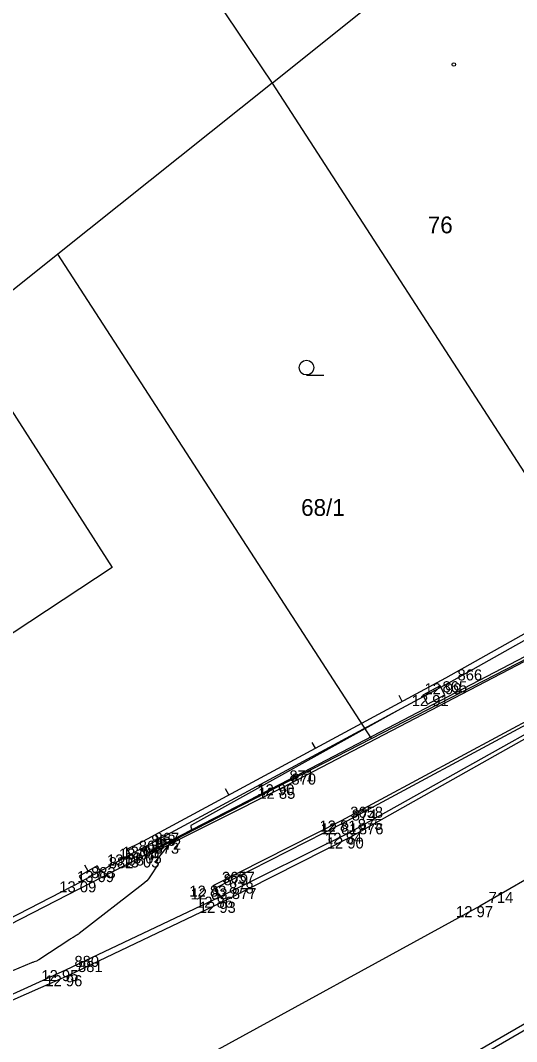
# Model space of a CAD drawing. Extents: x -703403 to -701924, y -1022520 to -1021856.
# Drawn here: x -703295.54 to -703282.96, y -1022172.79 to -1022146.91 of the extents above; entities that cross this region are included whole.
import ezdxf

# ---------------------------------------------------------------- set-up
doc = ezdxf.new("R2010")
doc.units = 0
for name, color, linetype in [('Ex_Major Contours', 7, 'Continuous'), ('Z_body', 7, 'Continuous'), ('Z_body_cisla', 7, 'Continuous'), ('Z_body_vysky_redukovane', 7, 'Continuous'), ('Z_chodnik', 7, 'Continuous'), ('Z_katastr_cisla_pozemkova', 7, 'Continuous'), ('Z_katastr_cisla_stavebni', 7, 'Continuous'), ('Z_katastr_hranice', 7, 'Continuous'), ('Z_katastr_vnitrni_kresba', 7, 'Continuous'), ('Z_katastr_znacky_budov', 7, 'Continuous'), ('Z_katastr_znacky_kultur', 7, 'Continuous'), ('Z_komunikace', 7, 'Continuous'), ('Z_komunikace_osa', 7, 'Continuous'), ('Z_obruba', 7, 'Continuous'), ('Z_pilire', 7, 'Continuous'), ('Z_ploty', 7, 'Continuous'), ('Z_ploty_znacky', 7, 'Continuous'), ('Z_vstupy', 7, 'Continuous'), ('Z_zlabek', 7, 'Continuous')]:
    doc.layers.add(name, color=color, linetype=linetype)

# ---------------------------------------------------------------- blocks, each defined once
blk = doc.blocks.new('POINT_DISPLAY')
blk.add_line((0, 0), (0, 0))
blk = doc.blocks.new('Z666')
for p, q in [((-0.25, 0.13), (-0.25, -0.13)), ((0.25, 0.13), (-0.25, 0.13)), ((0.25, -0.13), (0.25, 0.13)), ((-0.25, -0.13), (0.25, -0.13))]:
    blk.add_line(p, q)
blk = doc.blocks.new('Z210')
blk.add_line((0, 0), (0, 0.17))

msp = doc.modelspace()

# ---------------------------------------------------------------- linework, layer by layer
at = {"layer": 'Ex_Major Contours'}
msp.add_lwpolyline([(-703285.97, -1022164.4), (-703291.206, -1022167.31), (-703291.216, -1022167.318), (-703291.222, -1022167.326), (-703291.223, -1022167.337), (-703291.22, -1022167.348), (-703291.2, -1022167.398), (-703291.197, -1022167.41), (-703291.198, -1022167.421), (-703291.203, -1022167.43), (-703291.213, -1022167.438), (-703291.391, -1022167.548), (-703291.424, -1022167.569), (-703291.457, -1022167.59), (-703291.49, -1022167.612), (-703291.523, -1022167.633), (-703291.708, -1022167.755), (-703291.749, -1022167.784), (-703291.786, -1022167.816), (-703291.822, -1022167.851), (-703291.854, -1022167.888), (-703292.11, -1022168.209), (-703292.111, -1022168.211), (-703292.111, -1022168.214), (-703292.108, -1022168.22), (-703292.105, -1022168.223), (-703292.054, -1022168.265), (-703292.047, -1022168.273), (-703292.044, -1022168.281), (-703292.045, -1022168.29), (-703292.049, -1022168.299), (-703292.257, -1022168.613), (-703292.296, -1022168.667), (-703292.338, -1022168.717), (-703292.385, -1022168.763), (-703292.436, -1022168.806), (-703294.049, -1022170.055), (-703294.068, -1022170.069), (-703294.087, -1022170.082), (-703294.106, -1022170.095), (-703294.126, -1022170.107), (-703294.206, -1022170.153), (-703294.226, -1022170.165), (-703294.246, -1022170.177), (-703294.266, -1022170.189), (-703294.285, -1022170.202), (-703295.076, -1022170.724), (-703295.09, -1022170.732), (-703295.104, -1022170.74), (-703295.118, -1022170.747), (-703295.133, -1022170.752), (-703295.194, -1022170.773), (-703295.21, -1022170.778), (-703295.225, -1022170.784), (-703295.24, -1022170.79), (-703295.255, -1022170.796), (-703297.035, -1022171.541)], dxfattribs=at)
at = {"layer": 'Z_chodnik'}
for p, q in [((-703281.6, -1022162.55), (-703288.9, -1022166.36)), ((-703288.9, -1022166.36), (-703292.37, -1022168.1)), ((-703292.46, -1022167.9), (-703292.37, -1022168.1))]:
    msp.add_line(p, q, dxfattribs=at)
at = {"layer": 'Z_katastr_hranice'}
for p, q in [((-703292.01, -1022144.26), (-703289.16, -1022148.5)), ((-703289.16, -1022148.5), (-703294.59, -1022152.84)), ((-703289.16, -1022148.5), (-703280.47, -1022161.93)), ((-703294.59, -1022152.84), (-703297.05, -1022154.8)), ((-703286.64, -1022165.11), (-703294.59, -1022152.84)), ((-703286.64, -1022165.11), (-703280.47, -1022161.93)), ((-703297.67, -1022170.78), (-703286.64, -1022165.11))]:
    msp.add_line(p, q, dxfattribs=at)
at = {"layer": 'Z_katastr_vnitrni_kresba'}
for p, q in [((-703289.16, -1022148.5), (-703278.42, -1022139.92)), ((-703297.05, -1022154.8), (-703293.21, -1022160.78)), ((-703293.21, -1022160.78), (-703300.59, -1022165.63))]:
    msp.add_line(p, q, dxfattribs=at)
at = {"layer": 'Z_katastr_znacky_budov'}
msp.add_circle((-703284.552, -1022148.03), 0.0437, dxfattribs=at)
at = {"layer": 'Z_katastr_znacky_kultur'}
msp.add_line((-703288.288, -1022155.9), (-703287.851, -1022155.9), dxfattribs=at)
msp.add_circle((-703288.288, -1022155.712), 0.187, dxfattribs=at)
at = {"layer": 'Z_komunikace'}
for p, q in [((-703281.39, -1022164.35), (-703287.19, -1022167.62)), ((-703287.19, -1022167.62), (-703290.41, -1022169.25)), ((-703290.41, -1022169.25), (-703294.3, -1022171.11)), ((-703294.3, -1022171.11), (-703299.21, -1022173.27)), ((-703282.29, -1022172.07), (-703287.29, -1022174.96))]:
    msp.add_line(p, q, dxfattribs=at)
at = {"layer": 'Z_komunikace_osa'}
for p, q in [((-703277.91, -1022165.88), (-703283.89, -1022169.36)), ((-703283.89, -1022169.36), (-703291.28, -1022173.4))]:
    msp.add_line(p, q, dxfattribs=at)
at = {"layer": 'Z_obruba'}
for p, q in [((-703281.65, -1022162.46), (-703288.95, -1022166.27)), ((-703287.4, -1022167.19), (-703281.56, -1022164.05)), ((-703281.43, -1022164.27), (-703287.21, -1022167.5)), ((-703288.95, -1022166.27), (-703292.31, -1022168)), ((-703290.65, -1022168.84), (-703287.4, -1022167.19)), ((-703287.21, -1022167.5), (-703290.48, -1022169.12)), ((-703292.37, -1022167.85), (-703292.31, -1022168)), ((-703290.65, -1022168.84), (-703290.62, -1022168.91)), ((-703290.48, -1022169.12), (-703294.4, -1022170.98)), ((-703294.4, -1022170.98), (-703297.32, -1022172.31)), ((-703282.25, -1022172.21), (-703287.23, -1022175.09))]:
    msp.add_line(p, q, dxfattribs=at)
at = {"layer": 'Z_ploty'}
for p, q in [((-703280.87, -1022161.39), (-703284.76, -1022163.58)), ((-703280.8, -1022161.52), (-703284.69, -1022163.71)), ((-703284.76, -1022163.58), (-703292.44, -1022167.72)), ((-703284.69, -1022163.71), (-703292.37, -1022167.85)), ((-703292.52, -1022167.76), (-703292.83, -1022167.92)), ((-703292.44, -1022167.72), (-703292.52, -1022167.76)), ((-703292.83, -1022167.92), (-703292.76, -1022168.05)), ((-703292.46, -1022167.9), (-703292.76, -1022168.05)), ((-703292.37, -1022167.85), (-703292.46, -1022167.9)), ((-703293.59, -1022168.34), (-703294.05, -1022168.6)), ((-703293.52, -1022168.47), (-703293.97, -1022168.73)), ((-703293.59, -1022168.34), (-703293.52, -1022168.47)), ((-703294.05, -1022168.6), (-703293.97, -1022168.73))]:
    msp.add_line(p, q, dxfattribs=at)
at = {"layer": 'Z_vstupy'}
for p, q in [((-703293.52, -1022168.47), (-703292.76, -1022168.05)), ((-703296.79, -1022170.17), (-703293.97, -1022168.73))]:
    msp.add_line(p, q, dxfattribs=at)
at = {"layer": 'Z_zlabek'}
for p, q in [((-703287.37, -1022167.26), (-703281.53, -1022164.11)), ((-703290.62, -1022168.91), (-703287.37, -1022167.26)), ((-703290.62, -1022168.91), (-703290.48, -1022169.12))]:
    msp.add_line(p, q, dxfattribs=at)

# ---------------------------------------------------------------- block references
at = {"layer": 'Z_body'}
for p in [(-703284.69, -1022163.71), (-703285.06, -1022164.01), (-703288.95, -1022166.27), (-703288.9, -1022166.36), (-703287.4, -1022167.19), (-703287.37, -1022167.26), (-703287.21, -1022167.5), (-703287.19, -1022167.62), (-703292.46, -1022167.9), (-703292.37, -1022167.85), (-703292.31, -1022168), (-703292.76, -1022168.05), (-703292.37, -1022168.1), (-703293.52, -1022168.47), (-703293.97, -1022168.73), (-703290.65, -1022168.84), (-703290.62, -1022168.91), (-703290.48, -1022169.12), (-703290.41, -1022169.25), (-703283.89, -1022169.36), (-703294.4, -1022170.98), (-703294.3, -1022171.11)]:
    msp.add_blockref('POINT_DISPLAY', p, dxfattribs=at)
at = {"layer": 'Z_pilire', "rotation": 27.900000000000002}
msp.add_blockref('Z666', (-703285.06, -1022164.01), dxfattribs=at)
at = {"layer": 'Z_ploty_znacky'}
for p, rotation in [((-703285.86, -1022164.17), 28.3), ((-703288.06, -1022165.36), 28.3), ((-703290.26, -1022166.54), 28.3), ((-703293.82, -1022168.47), 29.300000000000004)]:
    msp.add_blockref('Z210', p, dxfattribs=dict(at, rotation=rotation))

# ---------------------------------------------------------------- texts
at = {"layer": 'Z_body_cisla'}
for s, p in [('866', (-703284.46, -1022163.64)), ('865', (-703284.84, -1022163.94)), ('871', (-703288.72, -1022166.2)), ('870', (-703288.67, -1022166.28)), ('3658', (-703287.18, -1022167.12)), ('874', (-703287.14, -1022167.19)), ('875', (-703286.99, -1022167.43)), ('867', (-703292.14, -1022167.78)), ('876', (-703286.96, -1022167.54)), ('869', (-703292.54, -1022167.98)), ('868', (-703292.23, -1022167.83)), ('873', (-703292.14, -1022168.03)), ('872', (-703292.09, -1022167.93)), ('882', (-703293.3, -1022168.4)), ('883', (-703293.75, -1022168.65)), ('3657', (-703290.43, -1022168.77)), ('879', (-703290.39, -1022168.83)), ('878', (-703290.25, -1022169.04)), ('877', (-703290.18, -1022169.18)), ('714', (-703283.67, -1022169.28)), ('880', (-703294.17, -1022170.9)), ('881', (-703294.08, -1022171.03))]:
    msp.add_text(s, height=0.28, dxfattribs=at).set_placement(p)
at = {"layer": 'Z_body_vysky_redukovane'}
for s, p in [('12 99', (-703285.297, -1022163.99)), ('12 91', (-703285.62, -1022164.29)), ('12 90', (-703289.533, -1022166.55)), ('12 85', (-703289.507, -1022166.64)), ('12 81', (-703287.96, -1022167.47)), ('12 81', (-703287.93, -1022167.54)), ('12 84', (-703287.817, -1022167.78)), ('12 90', (-703287.773, -1022167.9)), ('13 07', (-703293.043, -1022168.18)), ('13 05', (-703292.953, -1022168.13)), ('13 05', (-703292.893, -1022168.28)), ('13 08', (-703293.343, -1022168.33)), ('13 03', (-703292.953, -1022168.38)), ('13 09', (-703294.103, -1022168.75)), ('13 09', (-703294.553, -1022169.01)), ('12 83', (-703291.257, -1022169.12)), ('12 83', (-703291.227, -1022169.19)), ('12 86', (-703291.087, -1022169.4)), ('12 93', (-703291.017, -1022169.53)), ('12 97', (-703284.497, -1022169.64)), ('12 95', (-703295.007, -1022171.26)), ('12 96', (-703294.907, -1022171.39))]:
    msp.add_text(s, height=0.28, dxfattribs=at).set_placement(p)
at = {"layer": 'Z_katastr_cisla_pozemkova'}
msp.add_text('68/1', height=0.425, dxfattribs=at).set_placement((-703288.424, -1022159.47))
at = {"layer": 'Z_katastr_cisla_stavebni'}
msp.add_text('76', height=0.425, dxfattribs=at).set_placement((-703285.213, -1022152.309))

doc.saveas('drawing.dxf')
